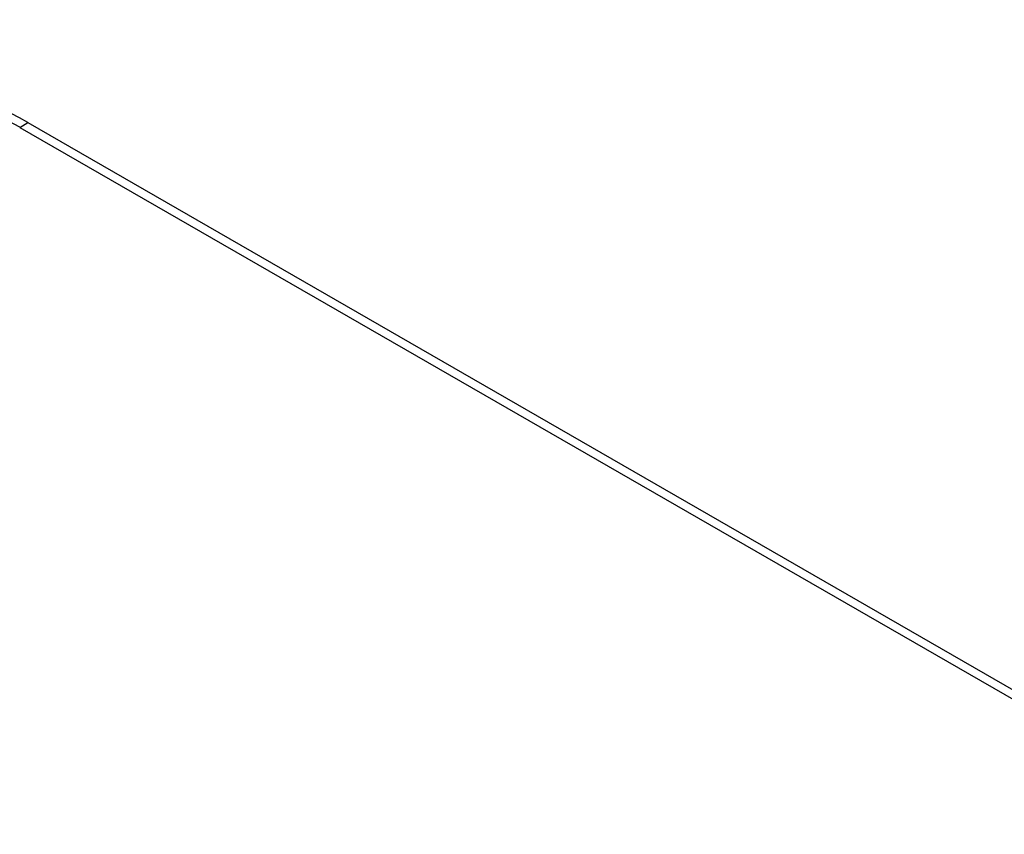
# Model space of a CAD drawing. Header units: inches. Extents: x 20 to 683, y 61 to 320.
# Tile 336 of 400: x 627.615 to 628.13, y 281.955 to 282.38. Entities that reach past the tile are written whole.
import ezdxf

# ---------------------------------------------------------------- set-up
doc = ezdxf.new("R2010")
doc.units = ezdxf.units.IN
doc.header["$MEASUREMENT"] = 0
doc.layers.add('Visible Edges(ANSI)', color=7, linetype='Continuous', lineweight=25)
doc.layers.add('Visible Tangent Edges(ANSI)', color=7, linetype='Continuous', lineweight=25)

msp = doc.modelspace()

# ---------------------------------------------------------------- linework, layer by layer
at = {"layer": 'Visible Edges(ANSI)'}
for p, q in [((627.61973, 282.3264), (629.74106, 281.10482)), ((627.61549, 282.32396), (629.73681, 281.10237))]:
    msp.add_line(p, q, dxfattribs=at)
for centre, end_param in [((627.61549, 282.11958), 7.070517), ((627.61973, 282.12202), 6.283185)]:
    msp.add_ellipse(centre, major_axis=(-0.12476, 0.21665), ratio=0.578093, start_param=5.499721, end_param=end_param, dxfattribs=at)
at = {"layer": 'Visible Tangent Edges(ANSI)'}
msp.add_line((627.61549, 282.32396), (627.61973, 282.3264), dxfattribs=at)

doc.saveas('drawing.dxf')
